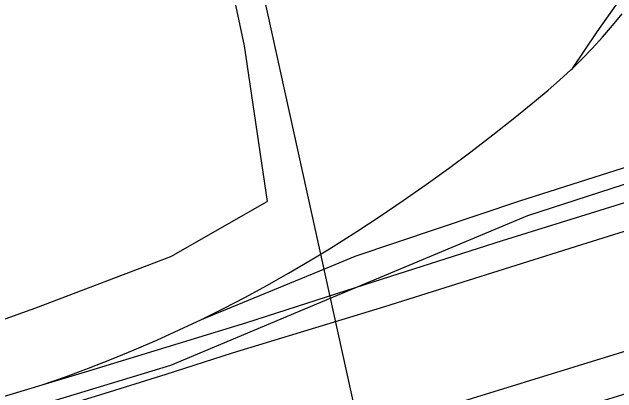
# Model space of a CAD drawing. Extents: x 3651524 to 3689615, y 505651 to 531377.
# Drawn here: x 3674805.8 to 3675107.5, y 513572.9 to 513763.1 of the extents above; entities that cross this region are included whole.
import ezdxf

# ---------------------------------------------------------------- set-up
doc = ezdxf.new("R2010")
doc.units = 0
for name, color, linetype in [('V-RAIL-TRAK', 7, 'Continuous'), ('V-ROAD-CNTR', 7, 'Continuous'), ('V-SITE-OTLN', 7, 'Continuous'), ('V-TOPO-SHOR', 7, 'Continuous')]:
    doc.layers.add(name, color=color, linetype=linetype)

msp = doc.modelspace()

# ---------------------------------------------------------------- linework, layer by layer
at = {"layer": 'V-RAIL-TRAK'}
for points in [[(3674900.293, 513609.639), (3674964.94, 513636.226), (3674976.886, 513641.133), (3675059.044, 513668.83), (3675129.628, 513691.254), (3675175.944, 513705.969), (3675204.657, 513714.691), (3675251.003, 513728.769), (3675412.764, 513781.196), (3675484.886, 513808.057), (3675549.966, 513833.532), (3675597.133, 513853.902), (3675618.121, 513862.964), (3675687.311, 513894.387), (3675743.307, 513917.398), (3675756.449, 513922.801), (3675793.85, 513939.498), (3675809.472, 513946.471), (3675896.315, 513984.613), (3675966.482, 514014.514), (3676014.004, 514036.17), (3676060.393, 514055.546)], [(3674783.219, 513551.99), (3674816.438, 513561.912), (3674849.593, 513572.036), (3674882.688, 513582.355), (3674915.721, 513592.876), (3674970.406, 513609.618), (3674991.792, 513616.164), (3675090.042, 513647.099), (3675240.689, 513694.199), (3675385.274, 513738.39), (3675554.559, 513791.192), (3675682.017, 513830.159), (3675850.325, 513884.48), (3676019.578, 513935.279), (3676131.442, 513970.998), (3676200.499, 513994.403), (3676254.957, 514014.039), (3676283.694, 514024.084), (3676328.374, 514040.989)], [(3674574.872, 513502.199), (3674636.341, 513520.365), (3674669.565, 513530.185), (3674761.77, 513559.215), (3674820.876, 513576.971), (3674842.367, 513583.429), (3674922.973, 513608.144), (3674967.803, 513622.611), (3674986.467, 513628.632), (3675050.463, 513649.114), (3675128.553, 513673.369), (3675277.17, 513718.998), (3675430.84, 513767.05), (3675573.444, 513812.78), (3675690.829, 513848.909), (3675836.456, 513895.589), (3675994.142, 513944.073), (3676112.045, 513981.195), (3676155.363, 513994.003), (3676217.294, 514011.01)], [(3675085.301, 513734.944), (3675097.636, 513753.281), (3675110.981, 513772.105), (3675125.882, 513793.908), (3675130.034, 513800.304), (3675133.978, 513806.829), (3675137.709, 513813.478), (3675141.23, 513820.243), (3675144.529, 513827.116), (3675147.607, 513834.094), (3675150.46, 513841.163), (3675153.086, 513848.321), (3675155.482, 513855.561), (3675157.397, 513862.348), (3675159.099, 513869.192), (3675160.582, 513876.088), (3675161.843, 513883.024), (3675162.888, 513890), (3675163.711, 513897.004), (3675164.311, 513904.031)], [(3674820.876, 513576.971), (3674832.461, 513581.028), (3674843.973, 513585.292), (3674855.407, 513589.759), (3674866.759, 513594.428), (3674878.027, 513599.299), (3674889.207, 513604.369), (3674900.293, 513609.639), (3674911.287, 513615.105), (3674922.178, 513620.764), (3674932.969, 513626.617), (3674943.653, 513632.662), (3674954.227, 513638.895), (3674964.105, 513644.942), (3674977.8, 513653.577), (3674989.416, 513661.183), (3675000.917, 513668.961), (3675012.298, 513676.914), (3675023.56, 513685.036), (3675034.697, 513693.33), (3675045.707, 513701.789), (3675056.59, 513710.413), (3675067.34, 513719.201), (3675073.206, 513724.028), (3675078.932, 513729.021), (3675084.513, 513734.174), (3675085.301, 513734.944), (3675089.946, 513739.482), (3675095.226, 513744.944), (3675100.348, 513750.554), (3675105.308, 513756.306), (3675110.104, 513762.198)]]:
    msp.add_lwpolyline(points, dxfattribs=at)
at = {"layer": 'V-ROAD-CNTR'}
msp.add_lwpolyline([(3674983.906, 513532.777), (3674732.448, 514674.578)], dxfattribs=at)
msp.add_arc((3369500.72, 1494795.426), 1027714.144, 287.241303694, 287.317795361, dxfattribs=at)
at = {"layer": 'V-SITE-OTLN'}
msp.add_lwpolyline([(3676264.918, 515078.7), (3676306.321, 514992.311), (3676365.793, 514825.28), (3676445.939, 514573.544), (3676504.604, 514358.32), (3676553.512, 514200.169), (3676328.048, 514129.626), (3676169.17, 514077.382), (3676156.342, 514070.904), (3676152.135, 514059.593), (3676148.598, 514048.269), (3676140.377, 514037.026), (3676068.312, 514011.448), (3675846.932, 513944.856), (3675667.615, 513871.533), (3675507.922, 513810.599), (3675343.591, 513752.421), (3675062.884, 513661.377), (3674968.012, 513621.571), (3674884.886, 513586.691), (3674650.707, 513515.621)], dxfattribs=at)
at = {"layer": 'V-TOPO-SHOR'}
for points in [[(3674842.713, 514111.1), (3674873.837, 513970.666), (3674921.629, 513746.275), (3674933.047, 513668.431)], [(3675009.011, 513562.195), (3675216.142, 513626.09), (3675453.421, 513698.307), (3675670.062, 513765.354), (3675924.41, 513839.287), (3676094.269, 513896.091), (3676200.187, 513928.859)], [(3674699.333, 513573.039), (3674817.687, 513615.465), (3674885.06, 513641.117), (3674933.047, 513668.431)]]:
    msp.add_lwpolyline(points, dxfattribs=at)

doc.saveas('drawing.dxf')
